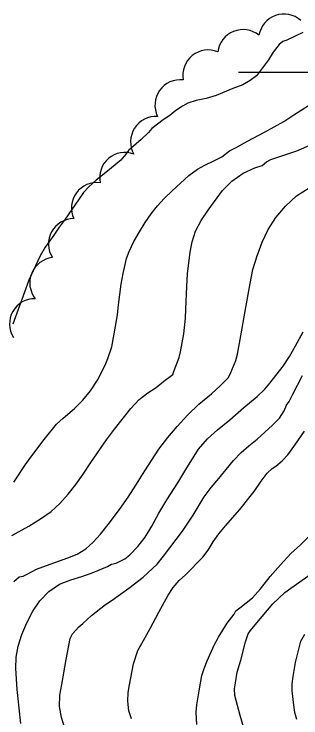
# Model space of a CAD drawing. Extents: x 287698 to 290158, y 5234163 to 5237182.
# Drawn here: x 288359.7 to 288398.4, y 5235112.9 to 5235207.8 of the extents above; entities that cross this region are included whole.
import ezdxf

# ---------------------------------------------------------------- set-up
doc = ezdxf.new("R2010")
doc.units = 0
for name, color, linetype in [('Niveau 1', 7, 'Continuous'), ('Niveau 2', 7, 'Continuous'), ('Niveau 4', 7, 'Continuous'), ('Niveau 44', 7, 'Continuous'), ('Niveau 61', 7, 'Continuous')]:
    doc.layers.add(name, color=color, linetype=linetype)

msp = doc.modelspace()

# ---------------------------------------------------------------- linework, layer by layer
at = {"layer": 'Niveau 1'}
msp.add_lwpolyline([(288366.57, 5235111.58), (288366.13, 5235113), (288365.87, 5235114.5), (288365.91, 5235116), (288366.17, 5235117.46), (288366.76, 5235120.81), (288367.28, 5235123.66), (288367.63, 5235124.27), (288368.45, 5235125.22), (288369, 5235125.67), (288370.18, 5235126.74), (288372.07, 5235128.22), (288372.97, 5235128.83), (288375.22, 5235130.44), (288377.14, 5235131.91), (288379, 5235133.68), (288379.88, 5235134.74), (288380.71, 5235135.89), (288382.44, 5235138.13), (288383.86, 5235140.29), (288385.37, 5235142.73), (288386.3, 5235144), (288387.31, 5235145.23), (288389.3, 5235147.66), (288390.32, 5235148.7), (288391.38, 5235149.63), (288392.49, 5235150.51), (288394.57, 5235152.4), (288395.49, 5235153.37), (288396.13, 5235154.34), (288396.46, 5235155.09), (288396.79, 5235155.58), (288397.32, 5235156.6), (288398.6, 5235159.12)], dxfattribs=at)
at = {"layer": 'Niveau 2'}
for points in [[(288375.24, 5235175.84), (288375.89, 5235177.17), (288376.62, 5235178.46), (288377.42, 5235179.74), (288378.23, 5235180.9), (288379.07, 5235181.97), (288379.98, 5235182.98), (288381.03, 5235184), (288383.28, 5235186.06), (288384.47, 5235186.92), (288385.45, 5235187.44), (288386.67, 5235188.02), (288387.73, 5235188.6), (288388.76, 5235189.39), (288389.68, 5235189.86), (288391.21, 5235190.71), (288393.49, 5235191.89), (288396.1, 5235193.36), (288397.44, 5235194.26), (288400.53, 5235196.24)], [(288359.43, 5235137.54), (288361.71, 5235138.8), (288363.44, 5235139.88), (288364.72, 5235140.79), (288365.9, 5235141.84), (288367.01, 5235143.09), (288368.04, 5235144.41), (288369.06, 5235145.81), (288370.06, 5235147.36), (288372.17, 5235150.43), (288373.29, 5235151.87), (288375.45, 5235154.64), (288376.6, 5235155.86), (288377.75, 5235156.77), (288378.9, 5235157.5), (288379.92, 5235158.34), (288381.11, 5235159.25), (288381.33, 5235159.76), (288381.98, 5235161.53), (288382.16, 5235162.31), (288382.62, 5235164.71), (288382.83, 5235166.82), (288382.87, 5235168.05), (288383, 5235171.12), (288383.12, 5235172.8), (288383.45, 5235175.75), (288383.72, 5235177.14), (288384.17, 5235178.57), (288384.96, 5235180.01), (288385.91, 5235181.39), (288387.8, 5235184.02), (288389.1, 5235185.31), (288390.59, 5235186.37), (288392.16, 5235187.09), (288393.17, 5235187.42), (288393.74, 5235187.89), (288394.34, 5235188.21), (288395.16, 5235188.49), (288397.82, 5235189.4), (288399.82, 5235190.25)], [(288359.72, 5235131.34), (288360.42, 5235131.98), (288360.96, 5235132.05), (288361.52, 5235132.32), (288362.76, 5235132.99), (288364.1, 5235133.47), (288367, 5235134.5), (288368.25, 5235135.03), (288369.39, 5235135.74), (288370.4, 5235136.62), (288371.37, 5235137.73), (288372.41, 5235139.03), (288373.92, 5235141.04), (288375.09, 5235142.68), (288376.25, 5235144.45), (288377.34, 5235146.24), (288379.22, 5235149.18), (288380.44, 5235150.73), (288381.72, 5235152.23), (288383.11, 5235153.74), (288384.65, 5235155.23), (288386.32, 5235156.62), (288387.55, 5235157.74), (288388.64, 5235158.85), (288388.95, 5235159.49), (288389.63, 5235161.12), (288389.86, 5235161.97), (288390.3, 5235164.45), (288390.88, 5235167.76), (288391.54, 5235171.5), (288391.92, 5235173.4), (288392.49, 5235175.25), (288393.15, 5235177.07), (288393.96, 5235178.79), (288395.02, 5235180.41), (288396.31, 5235181.95), (288397.79, 5235183.34), (288399.5, 5235184.41)], [(288359.72, 5235144.7), (288361.28, 5235147.1), (288362.12, 5235148.26), (288363.8, 5235150.46), (288365.47, 5235152.54), (288366.33, 5235153.36), (288367.88, 5235154.67), (288369.01, 5235155.78), (288370.04, 5235157.03), (288370.99, 5235158.49), (288372.01, 5235160.5), (288372.37, 5235161.4), (288372.89, 5235162.95), (288373.21, 5235164.74), (288373.66, 5235167.3), (288373.81, 5235168.64), (288374.18, 5235171.41), (288374.44, 5235172.87), (288374.89, 5235174.88), (288375.24, 5235175.84)], [(288360.63, 5235112.21), (288360.43, 5235114.27), (288360.16, 5235116.78), (288359.97, 5235119.6), (288360.03, 5235121.11), (288360.3, 5235122.62), (288360.78, 5235124.18), (288361.46, 5235125.75), (288362.26, 5235127.31), (288363.22, 5235128.73), (288364.44, 5235130), (288365.87, 5235130.98), (288367.38, 5235131.57), (288368.88, 5235132.02), (288370.24, 5235132.51), (288372.34, 5235133.36), (288372.87, 5235133.69), (288373.5, 5235133.82), (288374.66, 5235134.39), (288375.32, 5235134.94), (288376.39, 5235136.03), (288377.39, 5235137.32), (288378.28, 5235138.81), (288379.26, 5235140.54), (288380.34, 5235142.32), (288381.81, 5235144.64), (288382.88, 5235146.44), (288384.58, 5235149.19), (288385.8, 5235150.58), (288387.15, 5235151.76), (288388.79, 5235153.12), (288390.69, 5235154.8), (288392.48, 5235156.25), (288393.54, 5235157.26), (288394.21, 5235158.05), (288396.01, 5235160.36), (288396.83, 5235161.67), (288397.65, 5235163.09), (288398.68, 5235165)], [(288375.56, 5235112.82), (288375.19, 5235113.88), (288375.06, 5235115.2), (288375.12, 5235116.35), (288375.31, 5235117.41), (288375.81, 5235120.23), (288376.43, 5235122.03), (288376.94, 5235122.98), (288378.07, 5235124.99), (288379.26, 5235127.18), (288380.5, 5235129.48), (288381.17, 5235130.51), (288381.97, 5235131.45), (288382.84, 5235132.25), (288385.16, 5235134.6), (288385.88, 5235135.57), (288386.58, 5235136.67), (288387.34, 5235137.75), (288388.22, 5235138.82), (288390.14, 5235141.04), (288392.11, 5235143.47), (288393.02, 5235144.84), (288393.85, 5235145.95), (288394.51, 5235146.58), (288395.03, 5235146.9), (288395.88, 5235147.6), (288396.62, 5235148.42), (288397.58, 5235149.72), (288398.88, 5235151.6)], [(288384.36, 5235112.06), (288384.28, 5235113.72), (288384.36, 5235114.7), (288384.67, 5235116.6), (288385.05, 5235118.66), (288385.35, 5235119.62), (288385.75, 5235120.65), (288386.69, 5235122.76), (288387.28, 5235123.81), (288388.45, 5235125.7), (288389.4, 5235126.93), (288389.62, 5235127.38), (288390.18, 5235127.79), (288391.85, 5235129.12), (288392.94, 5235130.35), (288394.25, 5235131.99), (288395.63, 5235133.59), (288397.03, 5235135.09), (288398.32, 5235136.29), (288400.31, 5235138.25)], [(288390.63, 5235111.74), (288390.21, 5235113.25), (288389.49, 5235115.96), (288389.46, 5235116.86), (288389.57, 5235117.67), (288389.82, 5235119.09), (288390.29, 5235120.73), (288390.92, 5235123.18), (288391.28, 5235124.26), (288391.6, 5235124.71), (288392.46, 5235125.77), (288394.62, 5235128.34), (288396.2, 5235129.85), (288397.04, 5235130.45), (288399.77, 5235132.36)], [(288397.86, 5235112.72), (288397.59, 5235113.66), (288397.42, 5235114.64), (288397.22, 5235116.59), (288397.22, 5235117.54), (288397.33, 5235118.52), (288397.67, 5235120.41), (288398.36, 5235123.29), (288398.91, 5235124.23)]]:
    msp.add_lwpolyline(points, dxfattribs=at)
at = {"layer": 'Niveau 4'}
for points in [[(288398.66, 5235205.32), (288396.51, 5235204.29), (288395.94, 5235204.13), (288395.46, 5235203.73), (288394.67, 5235202.71), (288394, 5235201.67), (288392.4, 5235199.5), (288391.57, 5235198.87), (288390.54, 5235198.28), (288389.23, 5235197.78), (288386.99, 5235196.83), (288385.6, 5235196.43), (288384.27, 5235196.16), (288383.15, 5235195.8), (288382.42, 5235195.43), (288381.52, 5235194.83), (288380.71, 5235194.16), (288379.82, 5235193.57), (288378.31, 5235192.39), (288377.87, 5235191.88), (288376.87, 5235190.92), (288375.17, 5235189.44), (288374.79, 5235188.93), (288374.11, 5235188.14)], [(288374.11, 5235188.14), (288372.1, 5235186.46), (288370.79, 5235185.45), (288369.8, 5235184.55), (288369.09, 5235183.76), (288368.41, 5235182.77), (288366.63, 5235180.18), (288365.81, 5235179.1), (288365.09, 5235178.03), (288363.93, 5235176.39), (288363.24, 5235175.23), (288362.6, 5235173.9), (288361.73, 5235171.94), (288361.12, 5235170.34), (288360.3, 5235167.99), (288359.56, 5235166.01)]]:
    msp.add_lwpolyline(points, dxfattribs=at)
at = {"layer": 'Niveau 44'}
for centre, radius, start, end in [((288396.123, 5235204.395), 3.431, 48.63991, 170.34622), ((288390.583, 5235202.315), 3.421, 50.91074, 172.69208), ((288385.913, 5235199.56), 3.436, 68.17751, 190.06573), ((288382.168, 5235195.529), 3.45, 83.97256, 205.74754), ((288378.867, 5235190.607), 3.429, 86.78052, 208.70222), ((288374.671, 5235185.766), 3.408, 69.5788, 191.43604)]:
    msp.add_arc(centre, radius, start, end, dxfattribs=at)
for centre, major_axis, ratio, start_param, end_param in [((288370.902, 5235181.682), (-2.775, 2.025), 0.999978, 5.217999, 7.343622), ((288367.797, 5235176.82), (-2.318, 2.528), 0.999961, 5.546137, 7.671358), ((288365.278, 5235171.591), (-3.02, 1.629), 0.999595, 5.320367, 7.448448), ((288362.516, 5235166.062), (-0.71, -3.324), 0.99873, 3.330712, 5.488575)]:
    msp.add_ellipse(centre, major_axis=major_axis, ratio=ratio, start_param=start_param, end_param=end_param, dxfattribs=at)
at = {"layer": 'Niveau 61'}
msp.add_lwpolyline([(288390, 5235200), (288400, 5235200), (288410, 5235200)], dxfattribs=at)

doc.saveas('drawing.dxf')
